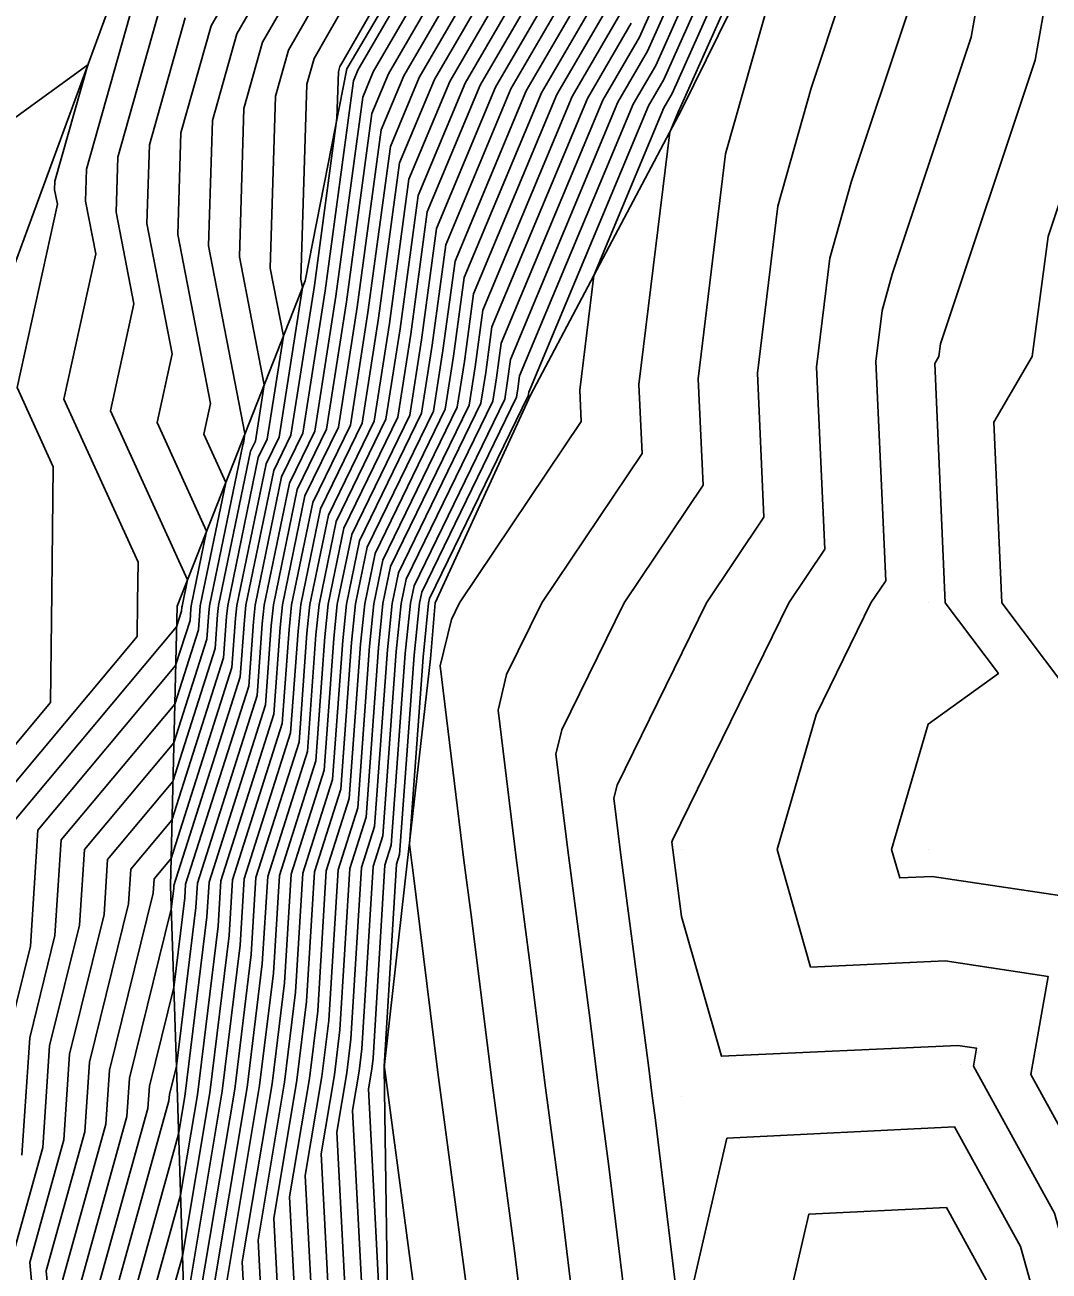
# Model space of a CAD drawing. Extents: x 2188792 to 2191981, y 386090 to 389710.
# Drawn here: x 2190663.5 to 2190705.1, y 388063.1 to 388113.7 of the extents above; entities that cross this region are included whole.
import ezdxf

# ---------------------------------------------------------------- set-up
doc = ezdxf.new("R2010")
doc.units = 0
for name, color, linetype in [('DTM Contours Major', 7, 'Continuous'), ('DTM Contours Minor', 7, 'Continuous'), ('Exist DTM QL2 LIDAR Elevation Point', 7, 'Continuous'), ('PH Exist DTM Breakline', 7, 'Continuous')]:
    doc.layers.add(name, color=color, linetype=linetype)

msp = doc.modelspace()

# ---------------------------------------------------------------- linework, layer by layer
at = {"layer": 'DTM Contours Major'}
for points in [[(2190683.816, 388121.19), (2190678.284, 388111.676), (2190677.611, 388110.064), (2190676.579, 388102.43), (2190675.771, 388097.262), (2190674.578, 388094.81), (2190673.611, 388090.128), (2190673.525, 388089.288), (2190673.291, 388086.078), (2190671.003, 388078.886), (2190670.917, 388077.476), (2190670.022, 388070.185), (2190669.767, 388068.663), (2190667.761, 388061.439), (2190667.9, 388059.951), (2190666.886, 388052.67), (2190667.088, 388050.453), (2190667.287, 388048.269), (2190668.12, 388040.988), (2190668.282, 388039.203), (2190668.376, 388033.937)], [(2190708.626, 388119.854), (2190707.123, 388111.301), (2190705.048, 388105.083), (2190704.401, 388100.209), (2190702.845, 388097.538), (2190703.163, 388090.208), (2190710.175, 388080.915), (2190713.444, 388086.939), (2190712.876, 388090.262), (2190711.734, 388098.652), (2190714.533, 388100.209), (2190713.905, 388106.48), (2190714.407, 388110.21), (2190712.691, 388117.695)], [(2190685.475, 388118.324), (2190681.388, 388111.293), (2190679.483, 388106.739), (2190678.753, 388101.328), (2190678.18, 388097.665), (2190676.158, 388093.51), (2190675.464, 388090.151), (2190675.337, 388088.912), (2190674.992, 388084.18), (2190673.381, 388079.114), (2190673.163, 388075.566), (2190672.548, 388070.554), (2190671.071, 388061.731), (2190671.153, 388060.156), (2190671.067, 388059.187), (2190670.08, 388053.461), (2190669.676, 388050.561), (2190669.703, 388050.268), (2190669.73, 388049.978), (2190670.349, 388044.564), (2190670.884, 388040.479), (2190670.898, 388040.084), (2190671.004, 388033.508)], [(2190691.035, 388117.62), (2190688.794, 388112.592), (2190687.594, 388110.528), (2190683.229, 388100.087), (2190683.099, 388099.124), (2190682.997, 388098.472), (2190679.318, 388090.911), (2190679.17, 388090.196), (2190678.962, 388088.16), (2190678.395, 388080.383), (2190678.136, 388079.569), (2190677.656, 388071.745), (2190677.601, 388071.291), (2190677.467, 388070.493), (2190678.057, 388059.217), (2190677.44, 388052.278), (2190677.401, 388052.052), (2190676.789, 388045.121), (2190676.813, 388044.932), (2190677.021, 388038.927), (2190677.135, 388037.82), (2190677.11, 388037.762), (2190677.653, 388030.574)], [(2190687.135, 388115.458), (2190684.491, 388110.911), (2190681.356, 388103.413), (2190680.926, 388100.226), (2190680.588, 388098.068), (2190677.738, 388092.21), (2190677.317, 388090.173), (2190677.149, 388088.536), (2190676.693, 388082.282), (2190675.758, 388079.341), (2190675.41, 388073.655), (2190675.074, 388070.923), (2190674.269, 388066.112), (2190674.605, 388059.687), (2190674.253, 388055.732), (2190673.45, 388051.07), (2190673.169, 388047.892), (2190673.849, 388042.705), (2190673.979, 388038.939), (2190674.032, 388035.663)], [(2190687.168, 388031.942), (2190690.173, 388038.884), (2190699.896, 388030.481), (2190690.846, 388040.203), (2190690.173, 388041.582), (2190687.154, 388049.022), (2190687.277, 388050.641), (2190687.404, 388052.296), (2190688.11, 388060.029), (2190687.208, 388067.459), (2190686.799, 388070.53), (2190686.446, 388073.372), (2190685.582, 388079.98), (2190685.078, 388084.079), (2190685.317, 388085.063), (2190687.84, 388090.208), (2190691.045, 388094.983), (2190690.847, 388099.306), (2190691.96, 388108.424), (2190693.779, 388114.87)], [(2190663.116, 388081.395), (2190669.685, 388089.235), (2190669.888, 388089.875), (2190669.9, 388090.04), (2190669.905, 388090.083), (2190670.125, 388091.147), (2190667.007, 388098.003), (2190667.955, 388102.345), (2190667.235, 388106.062), (2190667.303, 388108.302), (2190668.993, 388114.284)], [(2190675.211, 388114.359), (2190674.22, 388112.632), (2190673.694, 388110.769), (2190673.481, 388103.797), (2190674.016, 388101.035), (2190673.363, 388096.859), (2190672.998, 388096.109), (2190671.758, 388090.105), (2190671.713, 388089.664), (2190671.59, 388087.977), (2190669.498, 388081.403), (2190667.83, 388079.411), (2190667.739, 388078.004), (2190666.155, 388071.583), (2190665.962, 388068.749), (2190664.397, 388063.114), (2190664.742, 388059.422), (2190664.096, 388054.779), (2190664.473, 388050.638), (2190664.844, 388046.56), (2190665.381, 388041.861), (2190665.729, 388038.054), (2190665.789, 388034.635)], [(2190694.176, 388060.393), (2190695.333, 388065.409), (2190700.918, 388065.686), (2190702.536, 388062.754), (2190703.148, 388060.551), (2190700.332, 388057.059), (2190694.176, 388060.393)]]:
    msp.add_lwpolyline(points, dxfattribs=at)
at = {"layer": 'DTM Contours Minor'}
for points in [[(2190682.403, 388122.594), (2190676.426, 388112.172), (2190676.311, 388111.972), (2190676.25, 388111.755), (2190676.192, 388109.878), (2190675.276, 388103.092), (2190674.326, 388097.02), (2190673.63, 388095.589), (2190672.499, 388090.114), (2190672.438, 388089.513), (2190672.27, 388087.218), (2190669.577, 388078.75), (2190669.569, 388078.622), (2190669.466, 388077.788), (2190667.774, 388070.928), (2190667.669, 388069.381), (2190665.743, 388062.444), (2190666.005, 388059.634), (2190665.212, 388053.935), (2190665.519, 388050.564), (2190665.821, 388047.243), (2190666.477, 388041.512), (2190666.75, 388038.513), (2190666.824, 388034.356)], [(2190681.059, 388122.403), (2190675.818, 388113.266), (2190675.265, 388112.302), (2190674.972, 388111.262), (2190674.73, 388103.344), (2190674.794, 388103.012), (2190673.845, 388096.939), (2190673.314, 388095.849), (2190672.128, 388090.11), (2190672.075, 388089.589), (2190671.93, 388087.597), (2190669.461, 388079.836), (2190668.773, 388079.015), (2190668.735, 388078.434), (2190666.965, 388071.255), (2190666.816, 388069.065), (2190665.07, 388062.779), (2190665.374, 388059.528), (2190664.654, 388054.357), (2190664.996, 388050.601), (2190665.332, 388046.902), (2190665.929, 388041.686), (2190666.239, 388038.284), (2190666.306, 388034.495)], [(2190683.153, 388122.336), (2190677.043, 388111.829), (2190676.862, 388111.395), (2190675.71, 388102.871), (2190674.808, 388097.101), (2190673.946, 388095.329), (2190672.87, 388090.119), (2190672.8, 388089.438), (2190672.61, 388086.838), (2190670.052, 388078.795), (2190670.018, 388078.24), (2190669.572, 388074.606), (2190668.584, 388070.6), (2190668.523, 388069.698), (2190666.415, 388062.109), (2190666.637, 388059.74), (2190665.77, 388053.514), (2190666.042, 388050.527), (2190666.309, 388047.585), (2190667.024, 388041.337), (2190667.261, 388038.743), (2190667.341, 388034.216)], [(2190683.484, 388121.763), (2190677.664, 388111.752), (2190677.236, 388110.729), (2190676.145, 388102.651), (2190675.29, 388097.181), (2190674.262, 388095.069), (2190673.24, 388090.124), (2190673.162, 388089.363), (2190672.951, 388086.458), (2190670.528, 388078.841), (2190670.468, 388077.858), (2190669.678, 388071.423), (2190669.394, 388070.273), (2190669.376, 388070.014), (2190667.088, 388061.774), (2190667.268, 388059.846), (2190666.328, 388053.092), (2190666.565, 388050.49), (2190666.798, 388047.927), (2190667.572, 388041.163), (2190667.772, 388038.973), (2190667.858, 388034.076)], [(2190684.148, 388120.617), (2190678.905, 388111.599), (2190677.985, 388109.399), (2190677.014, 388102.21), (2190676.253, 388097.343), (2190674.894, 388094.55), (2190673.981, 388090.133), (2190673.887, 388089.213), (2190673.631, 388085.699), (2190671.479, 388078.932), (2190671.366, 388077.094), (2190670.527, 388070.259), (2190669.845, 388066.189), (2190668.434, 388061.104), (2190668.531, 388060.057), (2190667.444, 388052.248), (2190667.611, 388050.416), (2190667.775, 388048.611), (2190668.667, 388040.814), (2190668.793, 388039.433), (2190668.893, 388033.797)], [(2190684.48, 388120.043), (2190679.526, 388111.523), (2190678.36, 388108.734), (2190677.449, 388101.99), (2190676.735, 388097.423), (2190675.21, 388094.29), (2190674.352, 388090.137), (2190674.25, 388089.137), (2190673.971, 388085.319), (2190671.954, 388078.977), (2190671.815, 388076.712), (2190671.032, 388070.333), (2190669.924, 388063.714), (2190669.106, 388060.77), (2190669.163, 388060.163), (2190668.002, 388051.827), (2190668.134, 388050.379), (2190668.264, 388048.953), (2190669.215, 388040.64), (2190669.304, 388039.663), (2190669.41, 388033.657)], [(2190684.812, 388119.47), (2190680.146, 388111.446), (2190678.734, 388108.069), (2190677.883, 388101.769), (2190677.216, 388097.504), (2190675.526, 388094.03), (2190674.723, 388090.142), (2190674.612, 388089.062), (2190674.312, 388084.939), (2190672.43, 388079.023), (2190672.265, 388076.33), (2190671.538, 388070.406), (2190670.002, 388061.239), (2190669.779, 388060.435), (2190669.794, 388060.269), (2190668.56, 388051.405), (2190668.657, 388050.342), (2190668.752, 388049.295), (2190669.762, 388040.465), (2190669.815, 388039.893), (2190669.928, 388033.518)], [(2190705.749, 388119.192), (2190704.526, 388112.229), (2190700.685, 388100.72), (2190700.617, 388100.209), (2190700.454, 388099.929), (2190700.875, 388090.208), (2190703.031, 388087.351), (2190700.174, 388085.296), (2190698.697, 388080.207), (2190699.025, 388079.058), (2190700.34, 388079.118), (2190707.95, 388077.973)], [(2190685.144, 388118.897), (2190680.767, 388111.37), (2190679.109, 388107.404), (2190678.318, 388101.549), (2190677.698, 388097.585), (2190675.842, 388093.77), (2190675.093, 388090.146), (2190674.975, 388088.987), (2190674.652, 388084.56), (2190672.905, 388079.068), (2190672.714, 388075.948), (2190672.043, 388070.48), (2190670.431, 388060.855), (2190670.463, 388060.25), (2190670.43, 388059.878), (2190670.05, 388057.678), (2190669.118, 388050.983), (2190669.18, 388050.305), (2190669.241, 388049.636), (2190670.31, 388040.291), (2190670.325, 388040.123), (2190670.445, 388033.378)], [(2190702.872, 388118.529), (2190701.929, 388113.158), (2190698.72, 388103.543), (2190698.306, 388102.077), (2190698.053, 388100.004), (2190698.46, 388091.105), (2190697.858, 388090.208), (2190695.63, 388085.665), (2190694.047, 388080.207), (2190695.406, 388075.439), (2190700.863, 388075.687), (2190705.047, 388075.058), (2190704.338, 388071.075), (2190706.692, 388066.808), (2190708.503, 388060.287)], [(2190663.402, 388067.8), (2190663.725, 388072.565), (2190664.749, 388076.714), (2190665.002, 388080.601), (2190669.61, 388086.102), (2190670.569, 388089.116), (2190670.625, 388089.889), (2190670.646, 388090.092), (2190671.681, 388095.102), (2190670.792, 388097.058), (2190671.062, 388098.297), (2190669.733, 388105.156), (2190669.859, 388109.289), (2190671.084, 388113.624), (2190673.388, 388117.64)], [(2190685.807, 388117.751), (2190682.008, 388111.217), (2190679.858, 388106.073), (2190679.187, 388101.108), (2190678.662, 388097.746), (2190676.474, 388093.25), (2190675.835, 388090.155), (2190675.7, 388088.837), (2190675.332, 388083.8), (2190673.856, 388079.159), (2190673.613, 388075.184), (2190673.053, 388070.628), (2190671.71, 388062.607), (2190671.843, 388060.062), (2190671.704, 388058.496), (2190670.289, 388050.286), (2190670.274, 388050.108), (2190671.477, 388040.924), (2190671.514, 388039.855), (2190671.61, 388033.939)], [(2190690.576, 388117.907), (2190688.462, 388113.165), (2190686.973, 388110.604), (2190682.854, 388100.752), (2190682.664, 388099.344), (2190682.515, 388098.391), (2190679.002, 388091.171), (2190678.799, 388090.191), (2190678.599, 388088.235), (2190678.055, 388080.763), (2190677.66, 388079.523), (2190677.207, 388072.127), (2190677.096, 388071.218), (2190676.827, 388069.617), (2190677.367, 388059.311), (2190676.802, 388052.969), (2190676.61, 388051.855), (2190676.065, 388045.675), (2190676.22, 388044.486), (2190676.444, 388038.024), (2190676.455, 388037.387), (2190676.686, 388030.786)], [(2190686.139, 388117.177), (2190682.629, 388111.14), (2190680.233, 388105.408), (2190679.622, 388100.887), (2190679.143, 388097.827), (2190676.79, 388092.99), (2190676.205, 388090.16), (2190676.062, 388088.762), (2190675.673, 388083.421), (2190674.332, 388079.205), (2190674.062, 388074.802), (2190673.559, 388070.701), (2190672.35, 388063.484), (2190672.534, 388059.968), (2190672.341, 388057.805), (2190671.079, 388050.482), (2190670.998, 388049.554), (2190672.07, 388041.369), (2190672.13, 388039.626), (2190672.215, 388034.37)], [(2190691.495, 388117.333), (2190689.126, 388112.019), (2190688.215, 388110.451), (2190683.603, 388099.422), (2190683.533, 388098.903), (2190683.478, 388098.552), (2190679.634, 388090.651), (2190679.541, 388090.2), (2190679.324, 388088.085), (2190678.735, 388080.003), (2190678.611, 388079.614), (2190678.109, 388071.408), (2190678.114, 388071.364), (2190679.575, 388060.388), (2190679.706, 388059.309), (2190679.603, 388058.187), (2190679.121, 388051.872), (2190678.649, 388045.691), (2190679.268, 388044.165), (2190679.867, 388038.319), (2190679.121, 388036.598)], [(2190691.954, 388117.046), (2190689.458, 388111.446), (2190688.835, 388110.375), (2190683.978, 388098.757), (2190683.968, 388098.683), (2190683.96, 388098.633), (2190679.95, 388090.391), (2190679.911, 388090.205), (2190679.686, 388088.01), (2190679.133, 388080.419), (2190679.226, 388079.665), (2190679.25, 388079.483), (2190680.285, 388071.155), (2190681.483, 388062.155), (2190681.807, 388059.489), (2190681.553, 388056.714), (2190681.16, 388051.565), (2190680.775, 388046.524), (2190682.158, 388043.115), (2190682.598, 388038.819), (2190681.133, 388035.434)], [(2190663.052, 388063.784), (2190664.255, 388068.117), (2190664.535, 388072.238), (2190665.745, 388077.144), (2190665.945, 388080.205), (2190669.573, 388084.536), (2190670.909, 388088.736), (2190670.988, 388089.814), (2190671.017, 388090.096), (2190672.366, 388096.629), (2190672.4, 388096.697), (2190672.459, 388097.08), (2190670.982, 388104.703), (2190671.137, 388109.782), (2190672.129, 388113.293), (2190673.996, 388116.546)], [(2190686.471, 388116.604), (2190683.25, 388111.064), (2190680.607, 388104.743), (2190680.056, 388100.667), (2190679.625, 388097.907), (2190677.106, 388092.73), (2190676.576, 388090.164), (2190676.424, 388088.686), (2190676.013, 388083.041), (2190674.807, 388079.25), (2190674.511, 388074.42), (2190674.064, 388070.775), (2190672.99, 388064.36), (2190673.224, 388059.874), (2190672.979, 388057.114), (2190671.87, 388050.678), (2190671.721, 388049), (2190672.663, 388041.815), (2190672.747, 388039.397), (2190672.821, 388034.801)], [(2190692.413, 388116.758), (2190689.79, 388110.872), (2190689.456, 388110.298), (2190686.611, 388103.494), (2190686.043, 388098.84), (2190686.102, 388097.568), (2190681.161, 388090.208), (2190680.835, 388089.545), (2190680.376, 388087.653), (2190681.345, 388079.77), (2190681.648, 388077.446), (2190682.456, 388070.947), (2190683.391, 388063.923), (2190683.908, 388059.669), (2190683.503, 388055.241), (2190683.199, 388051.257), (2190682.901, 388047.356), (2190685.048, 388042.065), (2190685.33, 388039.318), (2190683.144, 388034.27)], [(2190692.872, 388116.471), (2190690.121, 388110.299), (2190690.076, 388110.222), (2190689.694, 388109.306), (2190688.445, 388099.073), (2190688.573, 388096.276), (2190684.5, 388090.208), (2190683.076, 388087.304), (2190682.727, 388085.866), (2190683.463, 388079.875), (2190684.047, 388075.409), (2190684.628, 388070.739), (2190685.299, 388065.691), (2190686.009, 388059.849), (2190685.454, 388053.768), (2190685.238, 388050.949), (2190685.027, 388048.189), (2190687.939, 388041.015), (2190688.061, 388039.817), (2190685.156, 388033.106)], [(2190686.803, 388116.031), (2190683.87, 388110.987), (2190680.982, 388104.078), (2190680.491, 388100.446), (2190680.107, 388097.988), (2190677.422, 388092.47), (2190676.946, 388090.169), (2190676.787, 388088.611), (2190676.353, 388082.661), (2190675.283, 388079.296), (2190674.961, 388074.038), (2190674.569, 388070.849), (2190673.629, 388065.236), (2190673.915, 388059.781), (2190673.616, 388056.423), (2190672.66, 388050.874), (2190672.445, 388048.446), (2190673.256, 388042.26), (2190673.363, 388039.168), (2190673.427, 388035.232)], [(2190674.603, 388115.453), (2190673.174, 388112.963), (2190672.416, 388110.275), (2190672.231, 388104.25), (2190673.238, 388099.057), (2190672.881, 388096.778), (2190672.682, 388096.369), (2190671.387, 388090.101), (2190671.35, 388089.739), (2190671.249, 388088.357), (2190669.536, 388082.969), (2190666.887, 388079.808), (2190666.742, 388077.574), (2190665.345, 388071.91), (2190665.109, 388068.433), (2190663.725, 388063.449), (2190664.111, 388059.317), (2190663.538, 388055.201), (2190663.95, 388050.675), (2190664.355, 388046.218), (2190664.834, 388042.035), (2190665.218, 388037.824), (2190665.272, 388034.775)], [(2190704.933, 388060.463), (2190703.921, 388064.105), (2190701.247, 388068.953), (2190692.013, 388068.496), (2190690.173, 388060.52), (2190689.116, 388069.227), (2190688.97, 388070.322), (2190688.844, 388071.335), (2190687.701, 388080.085), (2190687.429, 388082.292), (2190687.558, 388082.822), (2190691.179, 388090.208), (2190693.517, 388093.69), (2190693.249, 388099.538), (2190694.075, 388106.308), (2190695.426, 388111.095), (2190696.734, 388115.014)], [(2190662.173, 388081.792), (2190668.087, 388088.85), (2190668.103, 388090.253), (2190668.122, 388091.863), (2190665.114, 388098.476), (2190666.402, 388104.369), (2190665.986, 388106.516), (2190666.025, 388107.809), (2190667.947, 388114.615)], [(2190687.467, 388114.885), (2190685.111, 388110.834), (2190681.731, 388102.748), (2190681.36, 388100.006), (2190681.07, 388098.149), (2190678.054, 388091.951), (2190677.688, 388090.178), (2190677.512, 388088.461), (2190677.034, 388081.902), (2190676.234, 388079.387), (2190675.859, 388073.273), (2190675.58, 388070.996), (2190674.908, 388066.988), (2190675.296, 388059.593), (2190674.89, 388055.041), (2190674.24, 388051.267), (2190673.893, 388047.338), (2190674.442, 388043.15), (2190674.596, 388038.71), (2190674.638, 388036.094)], [(2190662.916, 388072.892), (2190663.752, 388076.284), (2190664.059, 388080.998), (2190669.647, 388087.669), (2190670.229, 388089.496), (2190670.263, 388089.965), (2190670.275, 388090.087), (2190670.903, 388093.125), (2190668.899, 388097.531), (2190669.509, 388100.321), (2190668.484, 388105.609), (2190668.581, 388108.795), (2190670.038, 388113.954)], [(2190687.798, 388114.312), (2190685.732, 388110.758), (2190682.105, 388102.082), (2190681.795, 388099.785), (2190681.552, 388098.23), (2190678.37, 388091.691), (2190678.058, 388090.182), (2190677.874, 388088.386), (2190677.374, 388081.522), (2190676.709, 388079.432), (2190676.309, 388072.891), (2190676.085, 388071.07), (2190675.548, 388067.864), (2190675.986, 388059.499), (2190675.528, 388054.351), (2190675.03, 388051.463), (2190674.617, 388046.784), (2190675.035, 388043.596), (2190675.212, 388038.482), (2190675.243, 388036.525)], [(2190699.331, 388114.086), (2190697.073, 388107.319), (2190696.191, 388104.193), (2190695.651, 388099.771), (2190695.988, 388092.397), (2190694.519, 388090.208), (2190689.799, 388080.581), (2190689.78, 388080.506), (2190689.819, 388080.19), (2190690.173, 388077.483), (2190691.787, 388071.82), (2190701.387, 388072.257), (2190702.145, 388072.142), (2190702.016, 388071.421), (2190705.307, 388065.457), (2190706.718, 388060.375), (2190700.223, 388052.32), (2190695.501, 388054.878), (2190694.111, 388050.204), (2190693.532, 388046.846), (2190696.774, 388040.203), (2190700.174, 388036.551)], [(2190688.13, 388113.738), (2190686.353, 388110.681), (2190682.48, 388101.417), (2190682.229, 388099.565), (2190682.033, 388098.31), (2190678.686, 388091.431), (2190678.429, 388090.187), (2190678.237, 388088.31), (2190677.714, 388081.142), (2190677.185, 388079.478), (2190676.758, 388072.509), (2190676.59, 388071.144), (2190676.188, 388068.741), (2190676.676, 388059.405), (2190676.165, 388053.66), (2190675.82, 388051.659), (2190675.341, 388046.23), (2190675.628, 388044.041), (2190675.828, 388038.253), (2190675.849, 388036.956)], [(2190661.23, 388082.188), (2190664.572, 388086.176), (2190664.624, 388090.628), (2190664.683, 388095.736), (2190663.222, 388098.948), (2190664.848, 388106.393), (2190664.736, 388106.969), (2190664.747, 388107.315), (2190666.082, 388112.041), (2190661.173, 388108.48)]]:
    msp.add_lwpolyline(points, dxfattribs=at)
at = {"layer": 'Exist DTM QL2 LIDAR Elevation Point'}
for p, q in [((2190700.174, 388100.209), (2190700.174, 388100.209)), ((2190700.174, 388090.208), (2190700.174, 388090.208)), ((2190690.173, 388080.207), (2190690.173, 388080.207)), ((2190700.174, 388080.207), (2190700.174, 388080.207)), ((2190701.502, 388071.497), (2190701.502, 388071.497)), ((2190690.173, 388070.206), (2190690.173, 388070.206))]:
    msp.add_line(p, q, dxfattribs=at)
at = {"layer": 'PH Exist DTM Breakline'}
for points in [[(2190720.176, 388160.215), (2190714.769, 388153.047), (2190709.363, 388145.88), (2190704.496, 388138.127), (2190699.131, 388128.456), (2190696.145, 388122.374), (2190693.159, 388116.292), (2190690.173, 388110.21), (2190684.04, 388098.646), (2190680.172, 388090.208)], [(2190700.373, 388154.969), (2190698.516, 388150.671), (2190695.642, 388145.362), (2190688.938, 388134.167), (2190682.958, 388122.673), (2190676.586, 388111.885), (2190674.9, 388103.282), (2190672.303, 388096.681), (2190669.705, 388090.08)], [(2190667.123, 388114.875), (2190664.279, 388107.135), (2190661.434, 388099.394)], [(2190680.172, 388090.208), (2190679.989, 388087.947), (2190679.046, 388079.656), (2190678.104, 388071.365)], [(2190669.705, 388090.08), (2190669.435, 388078.736), (2190669.72, 388070.141), (2190670.032, 388060.309), (2190670.103, 388050.239)], [(2190678.104, 388071.365), (2190678.279, 388059.187), (2190677.602, 388052.102), (2190676.926, 388045.016), (2190677.039, 388037.803), (2190677.152, 388030.589), (2190677.266, 388023.376), (2190677.166, 388014.418), (2190677.066, 388005.461), (2190677.189, 387997.459), (2190677.312, 387989.456), (2190678.5, 387981.189), (2190681.341, 387973.943), (2190684.656, 387965.972), (2190686.884, 387958.211), (2190689.186, 387950.776), (2190690.232, 387940.069), (2190693.326, 387931.651), (2190695.508, 387925.256), (2190697.691, 387918.861)]]:
    msp.add_lwpolyline(points, dxfattribs=at)

doc.saveas('drawing.dxf')
